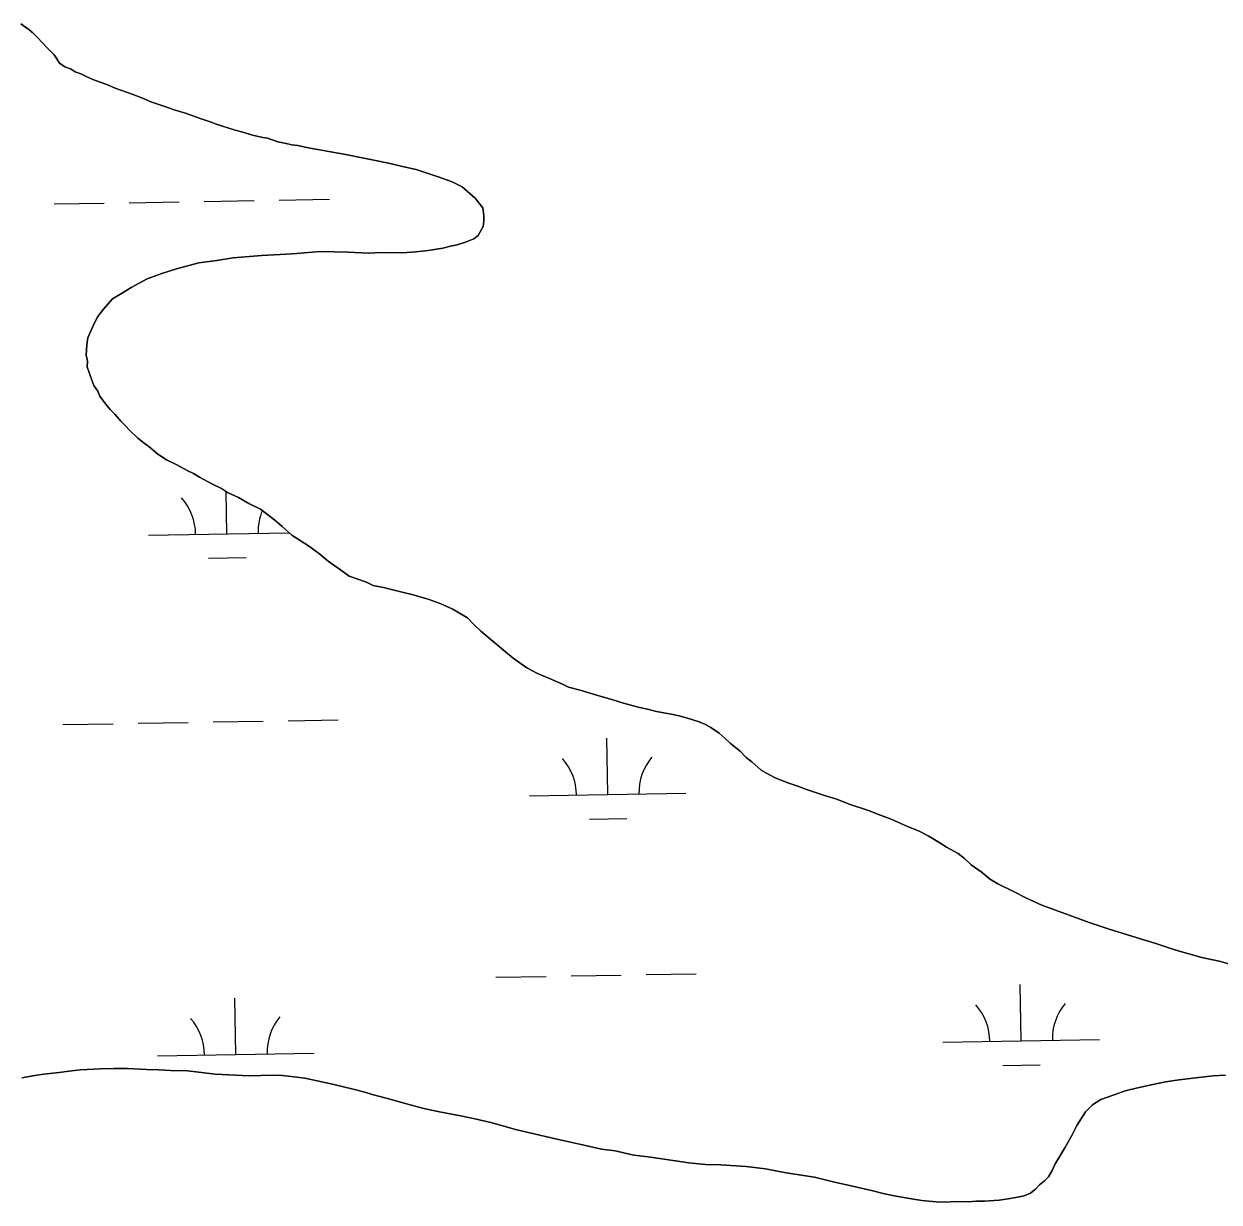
# Model space of a CAD drawing. Extents: x 3887375 to 3925618, y 296674 to 322633.
# Drawn here: x 3898350 to 3899114, y 315178 to 315931 of the extents above; entities that cross this region are included whole.
import ezdxf

# ---------------------------------------------------------------- set-up
doc = ezdxf.new("R2010")
doc.units = 0
doc.layers.add('V-TOPO-SHOR', color=7, linetype='Continuous')
doc.layers.add('V-WETL-SWMP', color=7, linetype='Continuous')

msp = doc.modelspace()

# ---------------------------------------------------------------- linework, layer by layer
at = {"layer": 'V-TOPO-SHOR'}
for points in [[(3898476.44, 315866.07), (3898472.93, 315867), (3898469.86, 315868.38), (3898465.9, 315869.76), (3898462.83, 315870.69), (3898454.05, 315873.92), (3898446.14, 315876.24), (3898439.56, 315878.55), (3898431.22, 315881.33), (3898425.96, 315883.62), (3898419.38, 315886.37), (3898408.4, 315890.07), (3898403.14, 315892.36), (3898395.24, 315895.13), (3898390.42, 315897.41), (3898386.48, 315899.23), (3898382.96, 315900.61), (3898379.91, 315902.43), (3898376.39, 315903.8), (3898372.9, 315906.06), (3898371.17, 315908.74), (3898369.45, 315911.41), (3898365.11, 315915.89), (3898361.63, 315919.48), (3898359.02, 315922.17), (3898355.98, 315925.3), (3898353.37, 315927.55), (3898348.13, 315931.16)], [(3898598.92, 315566.26), (3898591.89, 315568.14), (3898580.02, 315570.97), (3898573.42, 315572.4), (3898569.47, 315574.22), (3898564.2, 315576.07), (3898558.06, 315578.37), (3898552.39, 315582.43), (3898544.53, 315587.85), (3898539.3, 315592.34), (3898532.75, 315597.3), (3898521.39, 315604.53), (3898515.3, 315609.92), (3898510.5, 315613.97), (3898501.35, 315621.17), (3898493.9, 315624.82), (3898487.34, 315628.45), (3898480.32, 315631.65), (3898476.39, 315634.36), (3898470.7, 315637.09), (3898462.38, 315641.64), (3898458.45, 315643.9), (3898454.5, 315645.73), (3898447.94, 315649.36), (3898441.37, 315652.55), (3898435.68, 315656.17), (3898430.02, 315661.11), (3898426.97, 315663.37), (3898423.05, 315666.52), (3898417.83, 315671.45), (3898414.78, 315674.59), (3898412.18, 315677.28), (3898408.27, 315681.75), (3898405.23, 315684.89), (3898402.2, 315688.47), (3898398.74, 315693.37), (3898397.47, 315696.48), (3898394.87, 315700.05), (3898393.61, 315703.6), (3898390.65, 315712.04), (3898390.7, 315715.57), (3898389.88, 315719.55), (3898390.42, 315726.16), (3898390.93, 315730.57), (3898395.04, 315739.77), (3898397.32, 315744.15), (3898400.93, 315748.95), (3898406.76, 315755.48), (3898412.56, 315758.92), (3898418.79, 315762.8), (3898429.03, 315768.38), (3898438.35, 315771.76), (3898447.67, 315774.71), (3898461.85, 315778.46), (3898473.35, 315780.05), (3898483.96, 315781.65), (3898502.08, 315783.14), (3898514.01, 315783.84), (3898524.61, 315784.55), (3898539.2, 315785.65), (3898548.46, 315785.51), (3898557.29, 315785.37), (3898570.08, 315784.74), (3898578.91, 315785.04), (3898592.15, 315784.84), (3898600.54, 315785.59), (3898608.5, 315786.35), (3898617.79, 315787.97), (3898622.67, 315789.22), (3898627.09, 315790.04), (3898632.42, 315791.72), (3898637.74, 315793.84), (3898640.43, 315796.01), (3898643.6, 315801.7), (3898644.1, 315805.22), (3898644.15, 315808.75), (3898643.35, 315813.62), (3898638.58, 315819.87), (3898630.31, 315827.06), (3898623.74, 315830.25), (3898614.96, 315833.48), (3898600.91, 315838.1), (3898592.11, 315840.01), (3898584.2, 315841.89), (3898572.76, 315844.28), (3898565.28, 315845.72), (3898556.92, 315847.61), (3898545.04, 315849.56), (3898538, 315850.99), (3898531.83, 315851.97), (3898525.23, 315853.4), (3898521.27, 315853.9), (3898517.75, 315854.84), (3898512.47, 315855.8), (3898505.89, 315858.11), (3898502.81, 315858.6), (3898496.21, 315860.02), (3898490.06, 315861.89), (3898485.22, 315863.28), (3898480.39, 315864.68), (3898476.44, 315866.07)], [(3899125.32, 315329.07), (3899113.9, 315332.34), (3899102.9, 315334.71), (3899086.2, 315339.39), (3899073.47, 315343.55), (3899061.61, 315347.27), (3899043.6, 315352.84), (3899030.86, 315357.01), (3899018.14, 315361.62), (3899000.58, 315368.07), (3898990.94, 315372.63), (3898982.62, 315376.73), (3898972.55, 315381.74), (3898967.3, 315384.91), (3898962.5, 315388.96), (3898955.52, 315393.92), (3898951.17, 315397.96), (3898947.25, 315401.11), (3898939.81, 315405.2), (3898935.44, 315407.92), (3898928, 315412.44), (3898921.87, 315415.63), (3898914.85, 315418.39), (3898904.33, 315422.96), (3898896.87, 315425.72), (3898889.85, 315428.48), (3898877.56, 315432.64), (3898869.66, 315435.85), (3898861.76, 315438.18), (3898850.34, 315441.89), (3898844.64, 315444.19), (3898838.93, 315446.04), (3898830.59, 315449.26), (3898826.21, 315451.53), (3898821.4, 315454.25), (3898815.3, 315459.64), (3898811.81, 315462.35), (3898807.9, 315466.38), (3898801.8, 315471.33), (3898798.32, 315474.47), (3898794.4, 315478.06), (3898789.16, 315481.67), (3898785.66, 315483.49), (3898781.71, 315485.32), (3898774.25, 315487.64), (3898768.97, 315489.05), (3898763.69, 315490.01), (3898754.45, 315491.92), (3898748.74, 315493.33), (3898743.46, 315494.3), (3898733.35, 315497.1), (3898725.88, 315499.42), (3898717.53, 315501.76), (3898705.67, 315505.47), (3898698.2, 315507.35), (3898694.25, 315509.18), (3898685.93, 315512.84), (3898678.47, 315516.04), (3898671.47, 315519.68), (3898662.73, 315525.99), (3898657.94, 315530.04), (3898651.41, 315535.44), (3898642.25, 315543.08), (3898637.47, 315547.57), (3898633.56, 315551.6), (3898623.94, 315557.49), (3898616.49, 315560.7), (3898609.03, 315563.46), (3898598.92, 315566.26)], [(3898348.76, 315257.65), (3898357.17, 315259.28), (3898362.92, 315260.08), (3898372.65, 315261.25), (3898378.84, 315262.04), (3898386.36, 315262.8), (3898399.17, 315263.49), (3898407.56, 315263.8), (3898416.38, 315263.66), (3898428.73, 315263.03), (3898436.23, 315262.92), (3898443.73, 315262.36), (3898454.76, 315262.19), (3898463.57, 315261.17), (3898472.38, 315260.15), (3898485.61, 315259.51), (3898493.99, 315258.93), (3898501.49, 315259.26), (3898513.42, 315259.52), (3898520.9, 315258.52), (3898529.72, 315257.5), (3898545.55, 315254.17), (3898553.47, 315252.28), (3898560.5, 315250.4), (3898567.97, 315248.52), (3898572.81, 315247.12), (3898581.6, 315244.78), (3898596.98, 315240.57), (3898605.77, 315238.23), (3898614.57, 315236.33), (3898629.09, 315233.46), (3898638.33, 315231.55), (3898648.44, 315229.19), (3898665.14, 315224.52), (3898677.01, 315221.68), (3898689.77, 315218.84), (3898709.12, 315214.57), (3898719.24, 315212.21), (3898728.05, 315211.18), (3898739.92, 315208.35), (3898749.18, 315207.33), (3898759.31, 315205.85), (3898775.15, 315203.4), (3898785.73, 315202.35), (3898795.44, 315202.2), (3898811.75, 315201.07), (3898824.08, 315199.55), (3898837.29, 315197.14), (3898855.34, 315194.21), (3898867.21, 315191.38), (3898877.77, 315189.01), (3898891.84, 315185.71), (3898899.31, 315183.83), (3898906.35, 315182.39), (3898917.36, 315180.46), (3898923.96, 315179.47), (3898933.21, 315178.45), (3898939.39, 315178.35), (3898945.58, 315178.7), (3898953.52, 315178.58), (3898958.82, 315178.93), (3898964.12, 315178.85), (3898973.4, 315179.59), (3898979.15, 315180.39), (3898984.01, 315181.19), (3898989.33, 315182.43), (3898993.33, 315184.14), (3898996.9, 315186.73), (3898999.14, 315189.35), (3899002.27, 315191.95), (3899004.96, 315194.55), (3899007.23, 315198.49), (3899009.06, 315202.43), (3899015.4, 315212.93), (3899019.93, 315220.8), (3899023.12, 315227.37)], [(3899023.12, 315227.37), (3899028.56, 315236.11), (3899033.04, 315240.46), (3899038.39, 315243.91), (3899046.82, 315246.87), (3899053.92, 315249.41), (3899061.01, 315251.06), (3899071.64, 315253.55), (3899079.61, 315255.19), (3899088.45, 315256.38), (3899100.83, 315257.95), (3899110.12, 315259.13), (3899118.07, 315259.45)]]:
    msp.add_lwpolyline(points, dxfattribs=at)
at = {"layer": 'V-WETL-SWMP'}
for p, q in [((3898369.39, 315816.1), (3898401.39, 315816.65)), ((3898417.39, 315816.93), (3898449.38, 315817.48)), ((3898465.38, 315817.75), (3898497.37, 315818.3)), ((3898513.37, 315818.57), (3898545.37, 315819.12)), ((3898479.87, 315605.36), (3898479.41, 315632.28)), ((3898429.88, 315604.51), (3898519.68, 315606.05)), ((3898468.14, 315589.73), (3898492.13, 315590.14)), ((3898375.1, 315483.48), (3898407.1, 315484.03)), ((3898423.1, 315484.3), (3898455.09, 315484.85)), ((3898471.09, 315485.12), (3898503.08, 315485.67)), ((3898519.08, 315485.95), (3898551.08, 315486.5)), ((3898723.24, 315438.7), (3898722.62, 315474.7)), ((3898673.25, 315437.84), (3898773.23, 315439.56)), ((3898711.5, 315423.07), (3898735.5, 315423.48)), ((3898699.81, 315322.85), (3898731.81, 315323.4)), ((3898747.81, 315323.68), (3898779.8, 315324.22)), ((3898651.82, 315322.03), (3898683.82, 315322.58)), ((3898987.41, 315281.35), (3898986.8, 315317.35)), ((3898485.58, 315272.74), (3898484.96, 315308.73)), ((3898937.42, 315280.49), (3899037.41, 315282.21)), ((3898435.59, 315271.88), (3898535.57, 315273.6)), ((3898975.68, 315265.72), (3898999.68, 315266.13))]:
    msp.add_line(p, q, dxfattribs=at)
for points in [[(3898348.13, 315931.16), (3898353.37, 315927.55), (3898355.98, 315925.3), (3898359.02, 315922.17), (3898361.63, 315919.48), (3898365.11, 315915.89), (3898369.45, 315911.41), (3898371.17, 315908.74), (3898372.9, 315906.06), (3898376.39, 315903.8), (3898379.9, 315902.42), (3898382.96, 315900.61), (3898386.48, 315899.23), (3898390.42, 315897.41), (3898395.24, 315895.13), (3898403.14, 315892.36), (3898408.4, 315890.07), (3898419.38, 315886.37), (3898425.96, 315883.62), (3898431.22, 315881.33), (3898439.56, 315878.55), (3898446.14, 315876.24), (3898454.05, 315873.92), (3898462.83, 315870.69), (3898465.91, 315869.76), (3898469.86, 315868.38), (3898472.92, 315867), (3898476.44, 315866.07), (3898480.39, 315864.68), (3898485.22, 315863.28), (3898490.06, 315861.89), (3898496.21, 315860.02), (3898502.81, 315858.6), (3898505.89, 315858.11), (3898512.47, 315855.8), (3898517.75, 315854.84), (3898521.27, 315853.9), (3898525.23, 315853.4), (3898531.83, 315851.97), (3898538, 315850.99), (3898545.04, 315849.56), (3898556.92, 315847.61), (3898565.28, 315845.72), (3898572.76, 315844.28), (3898584.2, 315841.89), (3898592.11, 315840.01), (3898600.91, 315838.1), (3898614.96, 315833.48), (3898623.74, 315830.25), (3898630.31, 315827.06), (3898638.59, 315819.87), (3898643.35, 315813.62), (3898644.15, 315808.75), (3898644.1, 315805.22), (3898643.6, 315801.7), (3898640.43, 315796.01), (3898637.74, 315793.84), (3898632.41, 315791.72), (3898627.09, 315790.04), (3898622.67, 315789.22), (3898617.79, 315787.97), (3898608.5, 315786.35), (3898600.54, 315785.59), (3898592.15, 315784.84), (3898578.91, 315785.04), (3898570.08, 315784.74), (3898557.29, 315785.38), (3898548.46, 315785.51), (3898539.2, 315785.65), (3898524.61, 315784.56), (3898514.01, 315783.84), (3898502.08, 315783.14), (3898483.96, 315781.65), (3898473.35, 315780.05), (3898461.85, 315778.46), (3898447.67, 315774.71), (3898438.35, 315771.76), (3898429.03, 315768.38), (3898418.79, 315762.8), (3898412.56, 315758.92), (3898406.76, 315755.48), (3898400.93, 315748.95), (3898397.32, 315744.15), (3898395.05, 315739.77), (3898390.93, 315730.57), (3898390.42, 315726.16), (3898389.88, 315719.55), (3898390.7, 315715.57), (3898390.65, 315712.04), (3898393.6, 315703.6), (3898394.87, 315700.05), (3898397.47, 315696.48), (3898398.74, 315693.37), (3898402.2, 315688.47), (3898405.23, 315684.89)], [(3898405.23, 315684.89), (3898408.27, 315681.75), (3898412.18, 315677.28), (3898414.78, 315674.59), (3898417.83, 315671.45), (3898423.04, 315666.52), (3898426.97, 315663.37), (3898430.02, 315661.11), (3898435.68, 315656.17), (3898441.37, 315652.55), (3898447.94, 315649.36), (3898454.5, 315645.73), (3898458.45, 315643.9), (3898462.38, 315641.64), (3898470.7, 315637.09), (3898476.39, 315634.36), (3898480.32, 315631.65), (3898487.34, 315628.45), (3898493.9, 315624.82), (3898501.35, 315621.17), (3898510.5, 315613.97), (3898515.3, 315609.92), (3898521.39, 315604.53), (3898532.75, 315597.3), (3898539.3, 315592.34), (3898544.53, 315587.85), (3898552.39, 315582.43), (3898558.06, 315578.37), (3898564.21, 315576.07), (3898569.47, 315574.22), (3898573.42, 315572.39), (3898580.02, 315570.97), (3898591.89, 315568.14), (3898598.92, 315566.26), (3898609.03, 315563.46), (3898616.49, 315560.7), (3898623.94, 315557.49), (3898633.56, 315551.6), (3898637.47, 315547.57), (3898642.26, 315543.08), (3898651.41, 315535.44), (3898657.94, 315530.04), (3898662.74, 315526), (3898671.47, 315519.68), (3898678.47, 315516.04), (3898685.93, 315512.84), (3898694.25, 315509.18), (3898698.2, 315507.35), (3898705.67, 315505.47), (3898717.53, 315501.76), (3898725.88, 315499.42), (3898733.35, 315497.1), (3898743.46, 315494.3), (3898748.74, 315493.33), (3898754.45, 315491.92), (3898763.69, 315490.01), (3898768.97, 315489.05), (3898774.25, 315487.64), (3898781.71, 315485.32), (3898785.66, 315483.49), (3898789.16, 315481.67), (3898794.4, 315478.06), (3898798.32, 315474.47), (3898801.8, 315471.33), (3898807.9, 315466.38), (3898811.81, 315462.35), (3898815.3, 315459.64), (3898821.4, 315454.25), (3898826.21, 315451.53), (3898830.59, 315449.26), (3898838.93, 315446.04), (3898844.64, 315444.18), (3898850.34, 315441.89), (3898861.75, 315438.18), (3898869.66, 315435.85), (3898877.56, 315432.64), (3898889.85, 315428.48), (3898896.87, 315425.72), (3898904.33, 315422.96), (3898914.85, 315418.39), (3898921.87, 315415.63), (3898928, 315412.44), (3898935.44, 315407.92), (3898939.81, 315405.2), (3898947.25, 315401.11), (3898951.17, 315397.96), (3898955.52, 315393.92), (3898962.51, 315388.96), (3898967.3, 315384.91), (3898972.55, 315381.74), (3898982.62, 315376.73), (3898990.94, 315372.63), (3899000.58, 315368.07), (3899018.14, 315361.62), (3899030.86, 315357.01), (3899043.6, 315352.84), (3899061.61, 315347.27), (3899073.47, 315343.55), (3899086.2, 315339.39), (3899102.9, 315334.71), (3899113.9, 315332.34)], [(3899113.9, 315332.34), (3899125.32, 315329.07)], [(3898416.38, 315263.66), (3898407.56, 315263.8), (3898399.17, 315263.49), (3898386.36, 315262.8), (3898378.84, 315262.04), (3898372.65, 315261.25), (3898362.92, 315260.08), (3898357.17, 315259.28), (3898348.76, 315257.65)], [(3899118.07, 315259.45), (3899110.12, 315259.13), (3899100.83, 315257.95), (3899088.45, 315256.38), (3899079.6, 315255.19), (3899071.64, 315253.55), (3899061, 315251.06), (3899053.92, 315249.41), (3899046.82, 315246.87), (3899038.39, 315243.91), (3899033.04, 315240.46), (3899028.56, 315236.12), (3899023.12, 315227.37), (3899019.93, 315220.8), (3899015.4, 315212.93), (3899009.06, 315202.43), (3899007.23, 315198.49), (3899004.96, 315194.55), (3899002.27, 315191.95), (3898999.15, 315189.35), (3898996.9, 315186.73), (3898993.33, 315184.14), (3898989.33, 315182.43), (3898984.01, 315181.19), (3898979.15, 315180.39), (3898973.4, 315179.59), (3898964.12, 315178.85), (3898958.82, 315178.93), (3898953.52, 315178.57), (3898945.58, 315178.7), (3898939.39, 315178.35), (3898933.21, 315178.45), (3898923.96, 315179.47), (3898917.36, 315180.46), (3898906.35, 315182.39), (3898899.31, 315183.83), (3898891.84, 315185.71), (3898877.77, 315189.01), (3898867.21, 315191.38), (3898855.34, 315194.21), (3898837.29, 315197.14), (3898824.08, 315199.55), (3898811.75, 315201.07), (3898795.44, 315202.2), (3898785.73, 315202.35), (3898775.16, 315203.4), (3898759.3, 315205.85), (3898749.18, 315207.33), (3898739.92, 315208.35), (3898728.05, 315211.18), (3898719.24, 315212.2), (3898709.12, 315214.57), (3898689.77, 315218.84), (3898677.02, 315221.68), (3898665.14, 315224.52), (3898648.44, 315229.19), (3898638.33, 315231.55), (3898629.09, 315233.46), (3898614.57, 315236.33), (3898605.77, 315238.23), (3898596.98, 315240.57), (3898581.6, 315244.78), (3898572.81, 315247.13), (3898567.97, 315248.52), (3898560.5, 315250.41), (3898553.47, 315252.28), (3898545.55, 315254.17), (3898529.71, 315257.5), (3898520.9, 315258.52), (3898513.42, 315259.52), (3898501.5, 315259.26), (3898493.99, 315258.93), (3898485.61, 315259.51), (3898472.38, 315260.15), (3898463.57, 315261.17), (3898454.76, 315262.19), (3898443.73, 315262.36), (3898436.23, 315262.92), (3898428.73, 315263.03), (3898416.38, 315263.66)]]:
    msp.add_lwpolyline(points, dxfattribs=at)
for centre, start, end in [((3898424.63, 315604.89), 0.21154, 41.7552), ((3898535.1, 315606.79), 157.54614, 181.75519), ((3898668, 315438.23), 0.21154, 41.7552), ((3898778.46, 315440.13), 140.21154, 181.75519), ((3898932.17, 315280.88), 0.21154, 41.7552), ((3899042.64, 315282.77), 140.21154, 181.75519), ((3898430.34, 315272.26), 0.21154, 41.7552), ((3898540.81, 315274.16), 140.21154, 181.75519)]:
    msp.add_arc(centre, 35.25, start, end, dxfattribs=at)

doc.saveas('drawing.dxf')
